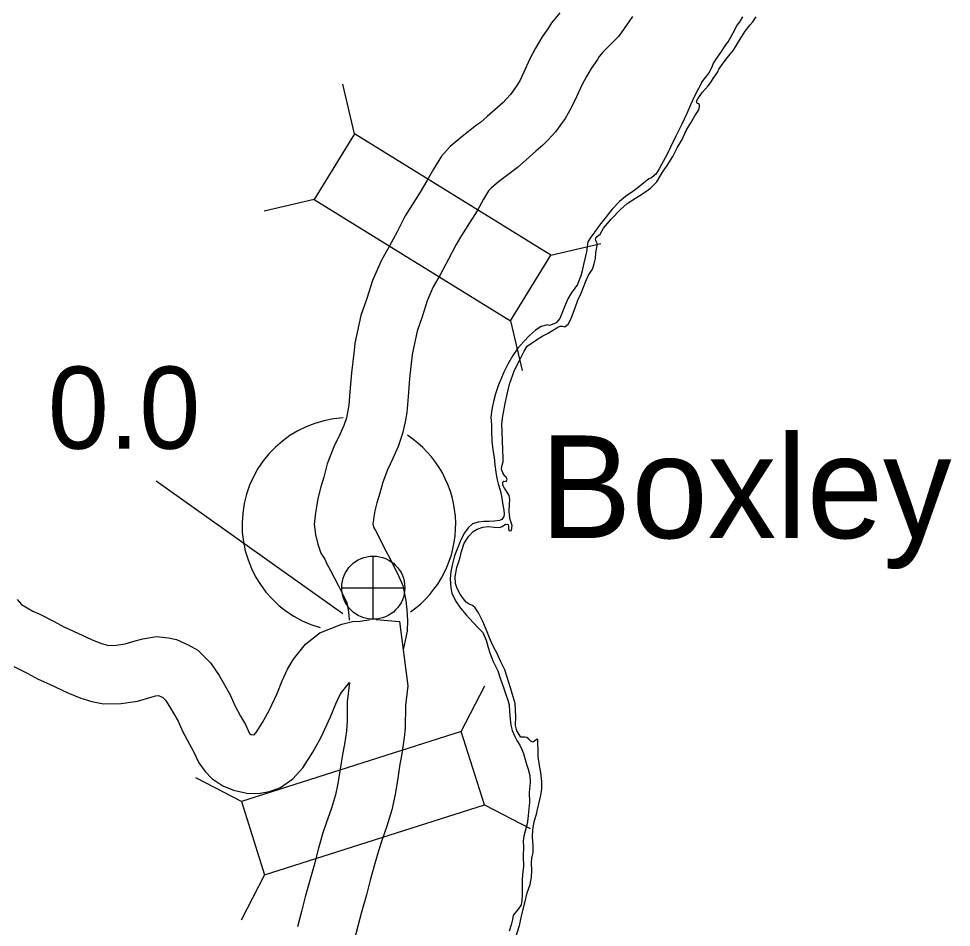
# Model space of a CAD drawing. Extents: x -939622 to -934245, y 1383184 to 1385301.
# Drawn here: x -935318.39 to -935303.99, y 1384082.58 to 1384096.6 of the extents above; entities that cross this region are included whole.
import ezdxf

# ---------------------------------------------------------------- set-up
doc = ezdxf.new("R2010")
doc.units = 0
for name, color, linetype in [('Level 10', 7, 'Continuous'), ('Level 20', 7, 'Continuous'), ('Level 24', 7, 'Continuous'), ('Level 25', 7, 'Continuous'), ('Level 26', 7, 'Continuous'), ('Level 9', 7, 'Continuous')]:
    doc.layers.add(name, color=color, linetype=linetype)

msp = doc.modelspace()

# ---------------------------------------------------------------- linework, layer by layer
at = {"layer": 'Level 10'}
for points in [[(-935310.034, 1384096.693), (-935310.162, 1384096.54), (-935310.209, 1384096.461), (-935310.303, 1384096.325), (-935310.409, 1384096.15), (-935310.5, 1384095.972), (-935310.59, 1384095.78), (-935310.653, 1384095.645), (-935310.705, 1384095.555), (-935310.795, 1384095.433), (-935310.864, 1384095.359), (-935310.915, 1384095.307), (-935310.997, 1384095.235), (-935311.156, 1384095.096), (-935311.258, 1384095.003), (-935311.319, 1384094.958), (-935311.542, 1384094.785), (-935311.724, 1384094.633), (-935311.858, 1384094.481), (-935311.983, 1384094.279), (-935312.085, 1384094.1), (-935312.192, 1384093.928), (-935312.315, 1384093.729), (-935312.42, 1384093.559), (-935312.547, 1384093.312), (-935312.669, 1384093.088), (-935312.793, 1384092.868), (-935312.927, 1384092.563), (-935313.014, 1384092.286), (-935313.106, 1384092.021), (-935313.197, 1384091.597), (-935313.217, 1384091.435), (-935313.253, 1384091.135), (-935313.274, 1384090.842), (-935313.29, 1384090.64), (-935313.305, 1384090.556), (-935313.33, 1384090.443), (-935313.369, 1384090.326), (-935313.43, 1384090.187), (-935313.521, 1384089.996), (-935313.624, 1384089.731), (-935313.68, 1384089.525), (-935313.724, 1384089.376), (-935313.773, 1384089.196), (-935313.798, 1384089.038), (-935313.81, 1384088.933), (-935313.826, 1384088.796), (-935313.809, 1384088.641), (-935313.769, 1384088.491), (-935313.723, 1384088.353), (-935313.663, 1384088.261), (-935313.629, 1384088.191), (-935313.574, 1384088.085), (-935313.513, 1384087.967), (-935313.457, 1384087.859), (-935313.406, 1384087.757), (-935313.351, 1384087.652), (-935313.322, 1384087.586), (-935313.301, 1384087.48), (-935313.292, 1384087.404), (-935313.288, 1384087.317)], [(-935308.911, 1384096.638), (-935309.087, 1384096.383), (-935309.125, 1384096.328), (-935309.22, 1384096.235), (-935309.291, 1384096.164), (-935309.369, 1384096.086), (-935309.425, 1384096.019), (-935309.452, 1384095.974), (-935309.548, 1384095.836), (-935309.621, 1384095.713), (-935309.691, 1384095.576), (-935309.775, 1384095.397), (-935309.855, 1384095.228), (-935309.951, 1384095.062), (-935310.101, 1384094.857), (-935310.215, 1384094.736), (-935310.297, 1384094.652), (-935310.404, 1384094.558), (-935310.555, 1384094.426), (-935310.685, 1384094.307), (-935310.776, 1384094.24), (-935310.978, 1384094.083), (-935311.094, 1384093.987), (-935311.132, 1384093.944), (-935311.21, 1384093.818), (-935311.312, 1384093.64), (-935311.427, 1384093.454), (-935311.55, 1384093.256), (-935311.636, 1384093.116), (-935311.751, 1384092.891), (-935311.882, 1384092.651), (-935311.987, 1384092.465), (-935312.083, 1384092.246), (-935312.16, 1384092.003), (-935312.238, 1384091.778), (-935312.309, 1384091.447), (-935312.324, 1384091.327), (-935312.357, 1384091.051), (-935312.376, 1384090.774), (-935312.397, 1384090.526), (-935312.422, 1384090.382), (-935312.462, 1384090.201), (-935312.529, 1384090.001), (-935312.612, 1384089.813), (-935312.694, 1384089.639), (-935312.767, 1384089.451), (-935312.814, 1384089.279), (-935312.858, 1384089.13), (-935312.892, 1384089.005), (-935312.906, 1384088.917), (-935312.916, 1384088.83), (-935312.92, 1384088.799), (-935312.906, 1384088.748), (-935312.906, 1384088.747), (-935312.878, 1384088.705), (-935312.825, 1384088.594), (-935312.775, 1384088.5), (-935312.714, 1384088.381), (-935312.654, 1384088.265), (-935312.605, 1384088.167), (-935312.539, 1384088.042), (-935312.458, 1384087.854), (-935312.412, 1384087.622), (-935312.395, 1384087.481), (-935312.386, 1384087.312), (-935312.389, 1384087.149), (-935312.453, 1384086.861), (-935312.449, 1384086.829)], [(-935318.417, 1384087.639), (-935318.35, 1384087.562), (-935318.171, 1384087.458), (-935318.077, 1384087.415), (-935317.843, 1384087.299), (-935317.694, 1384087.218), (-935317.544, 1384087.152), (-935317.268, 1384087.023), (-935317.125, 1384086.964), (-935317.041, 1384086.938), (-935317.002, 1384086.93), (-935316.884, 1384086.934), (-935316.749, 1384086.953), (-935316.592, 1384086.999), (-935316.473, 1384087.031), (-935316.261, 1384087.067), (-935316.076, 1384087.048), (-935315.954, 1384087.023), (-935315.772, 1384086.938), (-935315.623, 1384086.854), (-935315.428, 1384086.663), (-935315.294, 1384086.463), (-935315.127, 1384086.169), (-935315.051, 1384086.002), (-935314.966, 1384085.84), (-935314.89, 1384085.708), (-935314.827, 1384085.572), (-935314.824, 1384085.568), (-935314.818, 1384085.564), (-935314.799, 1384085.556), (-935314.76, 1384085.547), (-935314.757, 1384085.547), (-935314.754, 1384085.55), (-935314.724, 1384085.583), (-935314.624, 1384085.741), (-935314.523, 1384085.925), (-935314.398, 1384086.19), (-935314.321, 1384086.382), (-935314.237, 1384086.564), (-935314.144, 1384086.718), (-935313.959, 1384086.951), (-935313.739, 1384087.123), (-935313.402, 1384087.258), (-935313.233, 1384087.297), (-935313.116, 1384087.305), (-935313.057, 1384087.315), (-935312.974, 1384087.327)], [(-935312.509, 1384087.3), (-935312.381, 1384086.304), (-935312.417, 1384086.001), (-935312.422, 1384085.654), (-935312.436, 1384085.506), (-935312.472, 1384085.258), (-935312.502, 1384085.095), (-935312.535, 1384084.88), (-935312.578, 1384084.629), (-935312.629, 1384084.393), (-935312.707, 1384084.141), (-935312.789, 1384083.902), (-935312.83, 1384083.776), (-935312.89, 1384083.562), (-935312.96, 1384083.304), (-935313.021, 1384083.08), (-935313.097, 1384082.81), (-935313.153, 1384082.597), (-935313.214, 1384082.361)], [(-935312.871, 1384087.33), (-935312.509, 1384087.3)], [(-935318.466, 1384086.603), (-935318.259, 1384086.501), (-935318.092, 1384086.409), (-935317.915, 1384086.332), (-935317.631, 1384086.199), (-935317.429, 1384086.115), (-935317.262, 1384086.065), (-935317.08, 1384086.027), (-935316.808, 1384086.035), (-935316.558, 1384086.07), (-935316.346, 1384086.133), (-935316.279, 1384086.151), (-935316.232, 1384086.159), (-935316.183, 1384086.136), (-935316.167, 1384086.127), (-935316.125, 1384086.086), (-935316.06, 1384085.989), (-935315.93, 1384085.76), (-935315.86, 1384085.607), (-935315.754, 1384085.405), (-935315.69, 1384085.294), (-935315.608, 1384085.116), (-935315.51, 1384084.981), (-935315.406, 1384084.873), (-935315.238, 1384084.763), (-935315.073, 1384084.696), (-935314.869, 1384084.648), (-935314.69, 1384084.645), (-935314.515, 1384084.676), (-935314.348, 1384084.738), (-935314.155, 1384084.868), (-935314.002, 1384085.041), (-935313.849, 1384085.283), (-935313.721, 1384085.516), (-935313.573, 1384085.829), (-935313.494, 1384086.026), (-935313.441, 1384086.142), (-935313.404, 1384086.202), (-935313.281, 1384086.356)], [(-935313.281, 1384086.356), (-935313.316, 1384086.061), (-935313.32, 1384085.785), (-935313.316, 1384085.765), (-935313.33, 1384085.613), (-935313.361, 1384085.405), (-935313.39, 1384085.244), (-935313.424, 1384085.022), (-935313.461, 1384084.8), (-935313.5, 1384084.622), (-935313.562, 1384084.42), (-935313.643, 1384084.187), (-935313.691, 1384084.037), (-935313.758, 1384083.802), (-935313.829, 1384083.54), (-935313.889, 1384083.321), (-935313.966, 1384083.047), (-935314.024, 1384082.823), (-935314.086, 1384082.586)]]:
    msp.add_lwpolyline(points, dxfattribs=at)
at = {"layer": 'Level 20'}
for p, q in [((-935313.204, 1384094.825), (-935313.386, 1384095.595)), ((-935313.828, 1384093.814), (-935314.599, 1384093.631)), ((-935310.171, 1384092.953), (-935309.4, 1384093.135)), ((-935310.795, 1384091.942), (-935310.613, 1384091.171)), ((-935311.555, 1384085.602), (-935311.191, 1384086.306)), ((-935314.951, 1384084.523), (-935315.655, 1384084.888)), ((-935311.195, 1384084.47), (-935310.492, 1384084.106)), ((-935314.592, 1384083.391), (-935314.956, 1384082.688))]:
    msp.add_line(p, q, dxfattribs=at)
for points in [[(-935310.171, 1384092.953), (-935313.204, 1384094.825), (-935313.828, 1384093.814), (-935310.795, 1384091.942)], [(-935311.555, 1384085.602), (-935314.951, 1384084.523), (-935314.592, 1384083.391), (-935311.195, 1384084.47)]]:
    msp.add_lwpolyline(points, close=True, dxfattribs=at)
at = {"layer": 'Level 24'}
for start, end in [(93.145, 254.4072), (305.3112, 56.8215)]:
    msp.add_arc((-935313.291, 1384088.793), 1.65, start, end, dxfattribs=at)
at = {"layer": 'Level 25'}
msp.add_line((-935316.267, 1384089.469), (-935313.382, 1384087.424), dxfattribs=at)
at = {"layer": 'Level 26'}
for p, q in [((-935312.914, 1384087.333), (-935312.914, 1384088.308)), ((-935313.402, 1384087.821), (-935312.427, 1384087.821))]:
    msp.add_line(p, q, dxfattribs=at)
msp.add_circle((-935312.914, 1384087.821), 0.487, dxfattribs=at)
at = {"layer": 'Level 9'}
for points in [[(-935307.839, 1384095.622), (-935307.725, 1384095.768), (-935307.677, 1384095.876), (-935307.662, 1384095.906), (-935307.608, 1384095.996), (-935307.545, 1384096.08), (-935307.47, 1384096.198), (-935307.433, 1384096.246), (-935307.385, 1384096.33), (-935307.355, 1384096.384), (-935307.301, 1384096.492), (-935307.244, 1384096.573), (-935307.205, 1384096.63)], [(-935307.831, 1384095.469), (-935307.74, 1384095.566), (-935307.707, 1384095.614), (-935307.665, 1384095.681), (-935307.623, 1384095.738), (-935307.593, 1384095.783), (-935307.575, 1384095.822), (-935307.533, 1384095.882), (-935307.461, 1384095.978), (-935307.401, 1384096.056), (-935307.349, 1384096.116), (-935307.286, 1384096.222), (-935307.247, 1384096.288), (-935307.172, 1384096.411), (-935307.091, 1384096.51), (-935307.052, 1384096.555), (-935306.998, 1384096.633)], [(-935307.839, 1384095.622), (-935307.89, 1384095.527), (-935307.952, 1384095.407), (-935308.007, 1384095.286), (-935308.069, 1384095.138), (-935308.149, 1384094.975), (-935308.243, 1384094.788), (-935308.323, 1384094.622), (-935308.382, 1384094.502), (-935308.461, 1384094.351), (-935308.497, 1384094.287), (-935308.55, 1384094.206), (-935308.615, 1384094.145), (-935308.66, 1384094.13), (-935308.717, 1384094.084), (-935308.764, 1384094.042), (-935308.824, 1384093.996), (-935308.905, 1384093.938), (-935309.018, 1384093.859), (-935309.11, 1384093.78), (-935309.223, 1384093.662), (-935309.315, 1384093.544), (-935309.422, 1384093.417), (-935309.493, 1384093.314), (-935309.552, 1384093.233), (-935309.6, 1384093.157), (-935309.611, 1384093.082), (-935309.622, 1384093.004), (-935309.642, 1384092.917), (-935309.669, 1384092.811), (-935309.689, 1384092.712), (-935309.709, 1384092.634), (-935309.738, 1384092.558), (-935309.762, 1384092.501), (-935309.8, 1384092.443), (-935309.86, 1384092.365), (-935309.907, 1384092.277), (-935309.963, 1384092.157), (-935310.033, 1384091.976), (-935310.063, 1384091.939), (-935310.09, 1384091.909), (-935310.149, 1384091.882), (-935310.191, 1384091.869), (-935310.221, 1384091.878), (-935310.323, 1384091.853)], [(-935310.814, 1384089.001), (-935310.809, 1384089.109), (-935310.804, 1384089.184), (-935310.816, 1384089.244), (-935310.856, 1384089.31), (-935310.889, 1384089.358), (-935310.911, 1384089.405), (-935310.914, 1384089.448), (-935310.896, 1384089.463), (-935310.86, 1384089.46), (-935310.846, 1384089.496), (-935310.867, 1384089.532), (-935310.882, 1384089.544), (-935310.915, 1384089.595), (-935310.934, 1384089.652), (-935310.931, 1384089.697), (-935310.908, 1384089.766), (-935310.908, 1384089.826), (-935310.915, 1384089.946), (-935310.92, 1384090.093), (-935310.928, 1384090.349), (-935310.911, 1384090.466), (-935310.877, 1384090.662), (-935310.839, 1384090.827), (-935310.81, 1384090.96), (-935310.731, 1384091.177), (-935310.654, 1384091.33), (-935310.584, 1384091.472), (-935310.536, 1384091.548), (-935310.423, 1384091.627), (-935310.295, 1384091.706), (-935310.211, 1384091.749), (-935310.122, 1384091.807), (-935310.065, 1384091.843), (-935310.029, 1384091.859), (-935309.99, 1384091.856), (-935309.957, 1384091.847), (-935309.898, 1384091.893), (-935309.85, 1384091.989), (-935309.795, 1384092.14), (-935309.754, 1384092.261), (-935309.704, 1384092.366), (-935309.669, 1384092.457), (-935309.63, 1384092.553), (-935309.592, 1384092.647), (-935309.53, 1384092.737), (-935309.501, 1384092.822), (-935309.48, 1384092.9), (-935309.475, 1384092.987), (-935309.458, 1384093.101), (-935309.455, 1384093.131), (-935309.465, 1384093.155), (-935309.483, 1384093.188), (-935309.471, 1384093.233), (-935309.409, 1384093.276), (-935309.358, 1384093.37), (-935309.24, 1384093.509), (-935309.097, 1384093.657), (-935308.99, 1384093.751), (-935308.862, 1384093.831), (-935308.757, 1384093.901), (-935308.632, 1384093.989), (-935308.534, 1384094.086), (-935308.445, 1384094.234), (-935308.374, 1384094.34), (-935308.285, 1384094.479), (-935308.218, 1384094.611), (-935308.144, 1384094.741), (-935308.079, 1384094.877), (-935308.011, 1384094.998), (-935307.946, 1384095.103), (-935307.887, 1384095.197), (-935307.875, 1384095.242), (-935307.876, 1384095.281), (-935307.891, 1384095.287), (-935307.912, 1384095.293), (-935307.921, 1384095.332), (-935307.9, 1384095.368), (-935307.856, 1384095.432), (-935307.831, 1384095.469)], [(-935310.323, 1384091.853), (-935310.41, 1384091.795), (-935310.502, 1384091.716), (-935310.588, 1384091.619), (-935310.68, 1384091.52), (-935310.76, 1384091.405), (-935310.834, 1384091.272), (-935310.899, 1384091.145), (-935310.943, 1384091.034), (-935310.978, 1384090.952), (-935311.025, 1384090.814), (-935311.057, 1384090.696), (-935311.083, 1384090.573), (-935311.097, 1384090.452), (-935311.09, 1384090.335), (-935311.089, 1384090.23), (-935311.082, 1384090.08), (-935311.068, 1384089.948), (-935311.046, 1384089.828), (-935311.039, 1384089.717), (-935311.023, 1384089.606), (-935311.008, 1384089.507), (-935310.986, 1384089.423), (-935310.955, 1384089.324), (-935310.936, 1384089.234), (-935310.924, 1384089.165), (-935310.914, 1384089.093), (-935310.898, 1384089.015), (-935310.895, 1384088.949), (-935310.898, 1384088.922), (-935310.927, 1384088.871), (-935310.963, 1384088.858), (-935311.041, 1384088.849), (-935311.128, 1384088.845), (-935311.209, 1384088.844), (-935311.293, 1384088.834), (-935311.379, 1384088.804), (-935311.451, 1384088.743), (-935311.504, 1384088.667), (-935311.563, 1384088.562), (-935311.619, 1384088.417), (-935311.66, 1384088.311), (-935311.698, 1384088.17), (-935311.718, 1384088.071), (-935311.729, 1384087.956), (-935311.716, 1384087.818), (-935311.7, 1384087.737), (-935311.642, 1384087.618), (-935311.566, 1384087.507), (-935311.478, 1384087.4), (-935311.372, 1384087.283), (-935311.288, 1384087.194), (-935311.224, 1384087.129), (-935311.172, 1384087.012), (-935311.141, 1384086.895), (-935311.113, 1384086.814), (-935311.061, 1384086.679), (-935310.991, 1384086.539), (-935310.948, 1384086.407), (-935310.908, 1384086.293), (-935310.871, 1384086.185), (-935310.834, 1384086.086), (-935310.813, 1384086.012), (-935310.809, 1384085.909), (-935310.802, 1384085.792), (-935310.789, 1384085.699), (-935310.77, 1384085.618), (-935310.727, 1384085.526), (-935310.697, 1384085.463), (-935310.651, 1384085.388), (-935310.621, 1384085.322), (-935310.596, 1384085.259), (-935310.553, 1384085.112), (-935310.522, 1384085.02), (-935310.497, 1384084.921), (-935310.493, 1384084.813), (-935310.504, 1384084.659), (-935310.5, 1384084.509), (-935310.516, 1384084.356), (-935310.528, 1384084.253), (-935310.539, 1384084.178), (-935310.565, 1384084.085), (-935310.591, 1384083.983), (-935310.597, 1384083.913), (-935310.596, 1384083.82), (-935310.598, 1384083.676), (-935310.596, 1384083.517), (-935310.61, 1384083.397), (-935310.615, 1384083.303), (-935310.614, 1384083.15), (-935310.613, 1384083.078), (-935310.619, 1384082.994), (-935310.63, 1384082.925), (-935310.675, 1384082.858), (-935310.722, 1384082.804), (-935310.752, 1384082.764), (-935310.766, 1384082.698), (-935310.786, 1384082.617), (-935310.816, 1384082.518)], [(-935310.713, 1384082.425), (-935310.654, 1384082.606), (-935310.614, 1384082.799), (-935310.573, 1384082.958), (-935310.536, 1384083.112), (-935310.492, 1384083.241), (-935310.469, 1384083.35), (-935310.464, 1384083.452), (-935310.471, 1384083.572), (-935310.465, 1384083.644), (-935310.442, 1384083.731), (-935310.443, 1384083.843), (-935310.456, 1384083.969), (-935310.451, 1384084.086), (-935310.431, 1384084.209), (-935310.387, 1384084.345), (-935310.382, 1384084.378), (-935310.33, 1384084.595), (-935310.31, 1384084.709), (-935310.311, 1384084.829), (-935310.327, 1384084.97), (-935310.346, 1384085.075), (-935310.368, 1384085.216), (-935310.366, 1384085.33), (-935310.373, 1384085.402), (-935310.373, 1384085.475), (-935310.385, 1384085.483), (-935310.418, 1384085.456), (-935310.448, 1384085.438), (-935310.478, 1384085.45), (-935310.514, 1384085.482), (-935310.541, 1384085.506), (-935310.574, 1384085.512), (-935310.634, 1384085.514), (-935310.698, 1384085.61), (-935310.717, 1384085.694), (-935310.712, 1384085.832), (-935310.723, 1384086.033), (-935310.797, 1384086.276), (-935310.883, 1384086.555), (-935310.95, 1384086.686), (-935311.002, 1384086.806), (-935311.066, 1384086.929), (-935311.118, 1384087.045), (-935311.155, 1384087.138), (-935311.22, 1384087.297), (-935311.287, 1384087.431), (-935311.341, 1384087.512), (-935311.381, 1384087.545), (-935311.432, 1384087.568), (-935311.477, 1384087.598), (-935311.522, 1384087.649), (-935311.574, 1384087.72), (-935311.617, 1384087.81), (-935311.644, 1384087.888), (-935311.648, 1384087.987), (-935311.623, 1384088.131), (-935311.579, 1384088.273), (-935311.553, 1384088.378), (-935311.512, 1384088.508), (-935311.438, 1384088.617), (-935311.372, 1384088.689), (-935311.31, 1384088.723), (-935311.22, 1384088.757), (-935311.133, 1384088.764), (-935311.046, 1384088.755), (-935310.962, 1384088.75), (-935310.923, 1384088.765), (-935310.87, 1384088.802), (-935310.831, 1384088.796), (-935310.824, 1384088.766), (-935310.824, 1384088.727), (-935310.815, 1384088.7), (-935310.779, 1384088.701), (-935310.767, 1384088.782), (-935310.792, 1384088.845), (-935310.804, 1384088.893), (-935310.814, 1384089.001)]]:
    msp.add_lwpolyline(points, dxfattribs=at)

# ---------------------------------------------------------------- texts
at = {"layer": 'Level 24'}
msp.add_text('Boxley', height=1.584, dxfattribs=at).set_placement((-935310.339, 1384088.586))
at = {"layer": 'Level 25'}
msp.add_text('0.0', height=1.2672, dxfattribs=at).set_placement((-935317.941, 1384089.966))

doc.saveas('drawing.dxf')
